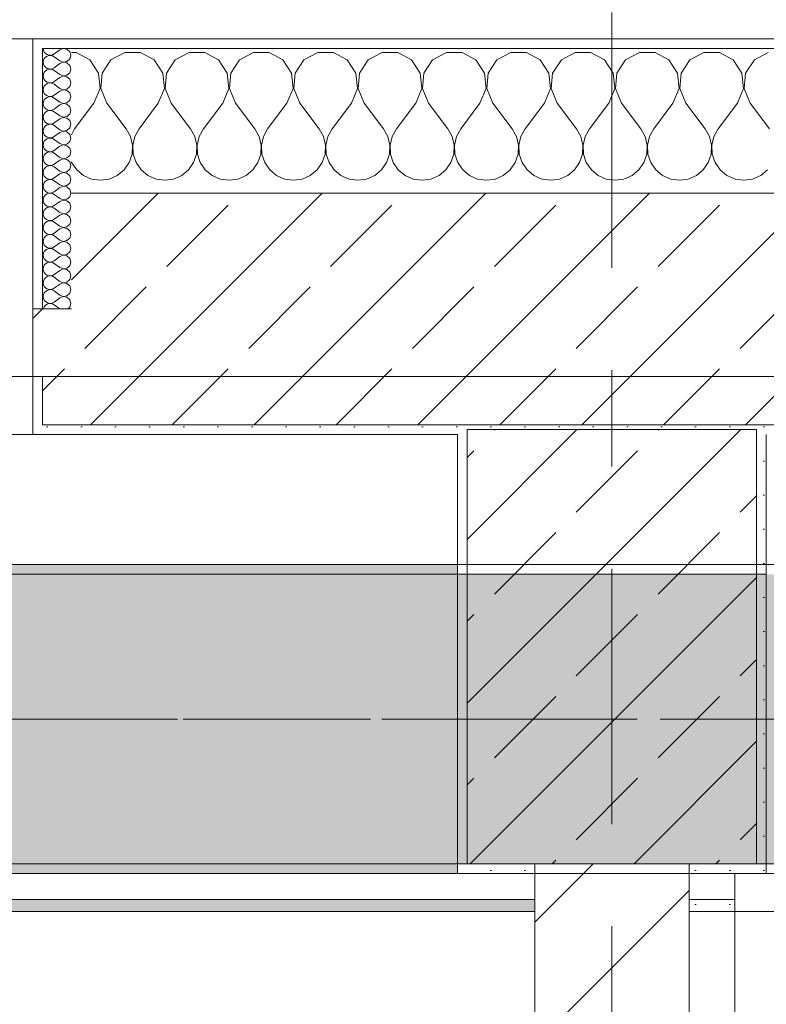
# Model space of a CAD drawing. Header units: metres. Extents: x -3.6 to 85.2, y -11 to 16.8.
# Tile 423 of 508: x 39.5 to 40.3, y 12.9 to 13.9. Entities that reach past the tile are written whole.
import ezdxf

# ---------------------------------------------------------------- set-up
doc = ezdxf.new("R2010")
doc.units = ezdxf.units.M
doc.header["$MEASUREMENT"] = 0
for name, pattern in [('Achse', [0.2, 0.1, -0.05, 0, -0.05]), ('Strichlinie doppelt', [0.546806, 0.264583, -0.105833, 0.070556, -0.105833]), ('Wipeout_Contour', [1, 0, -1])]:
    doc.linetypes.add(name, pattern=pattern)
for name, color, linetype in [('451 - Universal.Achsen Raster', 7, 'Continuous'), ('604 - Struktur.Wand Aussen', 7, 'Continuous'), ('605 - Struktur.Wand Innen', 7, 'Continuous'), ('607 - Struktur.Stütze', 7, 'Continuous'), ('608 - Struktur.Träger', 7, 'Continuous'), ('Neubau_606 - Struktur.Wand Innen Ausbau', 7, 'Continuous'), ('Neubau_653 - Abdeckung.TB Verkofferung', 7, 'Continuous')]:
    doc.layers.add(name, color=color, linetype=linetype)
pattern_1 = [(45, (0, 0), (-0.01767767, 0.01767767), [0, -0.025])]
pattern_2 = [(45, (0, 0), (-0.0848528, 0.0848528), []), (45, (-0.04243, 0.04243), (-0.0848528, 0.0848528), [0.09, -0.03])]
pattern_3 = [(0, (0, 0), (0, 0.08660254), [0, -0.05]), (0, (0.025, 0.0433), (0, 0.08660254), [0, -0.05])]

# ---------------------------------------------------------------- blocks, each defined once
blk = doc.blocks.new('*X75')
at = {"layer": '604 - Struktur.Wand Aussen', "color": 7, "linetype": 'Continuous', "lineweight": 5}
for p, q in [((39.5748, 13.8407), (39.57, 13.8407)), ((39.5891, 13.833), (39.5748, 13.8407)), ((39.6252, 13.8407), (39.6109, 13.833)), ((39.6415, 13.8407), (39.6252, 13.8407)), ((39.6558, 13.833), (39.6415, 13.8407)), ((39.6919, 13.8407), (39.6776, 13.833)), ((39.7081, 13.8407), (39.6919, 13.8407)), ((39.7224, 13.833), (39.7081, 13.8407)), ((39.7585, 13.8407), (39.7442, 13.833)), ((39.7748, 13.8407), (39.7585, 13.8407)), ((39.7891, 13.833), (39.7748, 13.8407)), ((39.8252, 13.8407), (39.8109, 13.833)), ((39.8415, 13.8407), (39.8252, 13.8407)), ((39.8558, 13.833), (39.8415, 13.8407)), ((39.8919, 13.8407), (39.8776, 13.833)), ((39.9081, 13.8407), (39.8919, 13.8407)), ((39.9224, 13.833), (39.9081, 13.8407)), ((39.9585, 13.8407), (39.9442, 13.833)), ((39.9748, 13.8407), (39.9585, 13.8407)), ((39.9891, 13.833), (39.9748, 13.8407)), ((40.0252, 13.8407), (40.0109, 13.833)), ((40.0415, 13.8407), (40.0252, 13.8407)), ((40.0558, 13.833), (40.0415, 13.8407)), ((40.0919, 13.8407), (40.0776, 13.833)), ((40.1081, 13.8407), (40.0919, 13.8407)), ((40.1224, 13.833), (40.1081, 13.8407)), ((40.1585, 13.8407), (40.1442, 13.833)), ((40.1748, 13.8407), (40.1585, 13.8407)), ((40.1891, 13.833), (40.1748, 13.8407)), ((40.2252, 13.8407), (40.2109, 13.833)), ((40.2415, 13.8407), (40.2252, 13.8407)), ((40.2558, 13.833), (40.2415, 13.8407)), ((40.2919, 13.8407), (40.2776, 13.833)), ((39.5981, 13.8195), (39.5891, 13.833)), ((39.6109, 13.833), (39.6019, 13.8195)), ((39.6648, 13.8195), (39.6558, 13.833)), ((39.6776, 13.833), (39.6686, 13.8195)), ((39.7314, 13.8195), (39.7224, 13.833)), ((39.7442, 13.833), (39.7352, 13.8195)), ((39.7981, 13.8195), (39.7891, 13.833)), ((39.8109, 13.833), (39.8019, 13.8195)), ((39.8648, 13.8195), (39.8558, 13.833)), ((39.8776, 13.833), (39.8686, 13.8195)), ((39.9314, 13.8195), (39.9224, 13.833)), ((39.9442, 13.833), (39.9352, 13.8195)), ((39.9981, 13.8195), (39.9891, 13.833)), ((40.0109, 13.833), (40.0019, 13.8195)), ((40.0648, 13.8195), (40.0558, 13.833)), ((40.0776, 13.833), (40.0686, 13.8195)), ((40.1314, 13.8195), (40.1224, 13.833)), ((40.1442, 13.833), (40.1352, 13.8195)), ((40.1981, 13.8195), (40.1891, 13.833)), ((40.2109, 13.833), (40.2019, 13.8195)), ((40.2648, 13.8195), (40.2558, 13.833)), ((40.2776, 13.833), (40.2686, 13.8195)), ((39.5996, 13.8033), (39.5981, 13.8195)), ((39.6019, 13.8195), (39.6004, 13.8033)), ((39.6663, 13.8033), (39.6648, 13.8195)), ((39.6686, 13.8195), (39.667, 13.8033)), ((39.733, 13.8033), (39.7314, 13.8195)), ((39.7352, 13.8195), (39.7337, 13.8033)), ((39.7996, 13.8033), (39.7981, 13.8195)), ((39.8019, 13.8195), (39.8004, 13.8033)), ((39.8663, 13.8033), (39.8648, 13.8195)), ((39.8686, 13.8195), (39.867, 13.8033)), ((39.933, 13.8033), (39.9314, 13.8195)), ((39.9352, 13.8195), (39.9337, 13.8033)), ((39.9996, 13.8033), (39.9981, 13.8195)), ((40.0019, 13.8195), (40.0004, 13.8033)), ((40.0663, 13.8033), (40.0648, 13.8195)), ((40.0686, 13.8195), (40.067, 13.8033)), ((40.133, 13.8033), (40.1314, 13.8195)), ((40.1352, 13.8195), (40.1337, 13.8033)), ((40.1996, 13.8033), (40.1981, 13.8195)), ((40.2019, 13.8195), (40.2004, 13.8033)), ((40.2663, 13.8033), (40.2648, 13.8195)), ((40.2686, 13.8195), (40.267, 13.8033)), ((39.5933, 13.7883), (39.5996, 13.8033)), ((39.6004, 13.8033), (39.6067, 13.7883)), ((39.66, 13.7883), (39.6663, 13.8033)), ((39.667, 13.8033), (39.6733, 13.7883)), ((39.7267, 13.7883), (39.733, 13.8033)), ((39.7337, 13.8033), (39.74, 13.7883)), ((39.7933, 13.7883), (39.7996, 13.8033)), ((39.8004, 13.8033), (39.8067, 13.7883)), ((39.86, 13.7883), (39.8663, 13.8033)), ((39.867, 13.8033), (39.8733, 13.7883)), ((39.9267, 13.7883), (39.933, 13.8033)), ((39.9337, 13.8033), (39.94, 13.7883)), ((39.9933, 13.7883), (39.9996, 13.8033)), ((40.0004, 13.8033), (40.0067, 13.7883)), ((40.06, 13.7883), (40.0663, 13.8033)), ((40.067, 13.8033), (40.0733, 13.7883)), ((40.1267, 13.7883), (40.133, 13.8033)), ((40.1337, 13.8033), (40.14, 13.7883)), ((40.1933, 13.7883), (40.1996, 13.8033)), ((40.2004, 13.8033), (40.2067, 13.7883)), ((40.26, 13.7883), (40.2663, 13.8033)), ((40.267, 13.8033), (40.2733, 13.7883)), ((39.5933, 13.7883), (39.5733, 13.7617)), ((39.6067, 13.7883), (39.6267, 13.7617)), ((39.66, 13.7883), (39.64, 13.7617)), ((39.6733, 13.7883), (39.6933, 13.7617)), ((39.7267, 13.7883), (39.7067, 13.7617)), ((39.74, 13.7883), (39.76, 13.7617)), ((39.7933, 13.7883), (39.7733, 13.7617)), ((39.8067, 13.7883), (39.8267, 13.7617)), ((39.86, 13.7883), (39.84, 13.7617)), ((39.8733, 13.7883), (39.8933, 13.7617)), ((39.9267, 13.7883), (39.9067, 13.7617)), ((39.94, 13.7883), (39.96, 13.7617)), ((39.9933, 13.7883), (39.9733, 13.7617)), ((40.0067, 13.7883), (40.0267, 13.7617)), ((40.06, 13.7883), (40.04, 13.7617)), ((40.0733, 13.7883), (40.0933, 13.7617)), ((40.1267, 13.7883), (40.1067, 13.7617)), ((40.14, 13.7883), (40.16, 13.7617)), ((40.1933, 13.7883), (40.1733, 13.7617)), ((40.2067, 13.7883), (40.2267, 13.7617)), ((40.26, 13.7883), (40.24, 13.7617)), ((40.2733, 13.7883), (40.2933, 13.7617)), ((39.5733, 13.7617), (39.57, 13.7556)), ((39.6311, 13.7536), (39.6267, 13.7617)), ((39.64, 13.7617), (39.6355, 13.7536)), ((39.6978, 13.7536), (39.6933, 13.7617)), ((39.7067, 13.7617), (39.7022, 13.7536)), ((39.7645, 13.7536), (39.76, 13.7617)), ((39.7733, 13.7617), (39.7689, 13.7536)), ((39.8311, 13.7536), (39.8267, 13.7617)), ((39.84, 13.7617), (39.8355, 13.7536)), ((39.8978, 13.7536), (39.8933, 13.7617)), ((39.9067, 13.7617), (39.9022, 13.7536)), ((39.9645, 13.7536), (39.96, 13.7617)), ((39.9733, 13.7617), (39.9689, 13.7536)), ((40.0311, 13.7536), (40.0267, 13.7617)), ((40.04, 13.7617), (40.0355, 13.7536)), ((40.0978, 13.7536), (40.0933, 13.7617)), ((40.1067, 13.7617), (40.1022, 13.7536)), ((40.1645, 13.7536), (40.16, 13.7617)), ((40.1733, 13.7617), (40.1689, 13.7536)), ((40.2311, 13.7536), (40.2267, 13.7617)), ((40.24, 13.7617), (40.2355, 13.7536)), ((39.6332, 13.7447), (39.6311, 13.7536)), ((39.6328, 13.7355), (39.6332, 13.7447)), ((39.6355, 13.7536), (39.6335, 13.7447)), ((39.6335, 13.7447), (39.6339, 13.7355)), ((39.6999, 13.7447), (39.6978, 13.7536)), ((39.6994, 13.7355), (39.6999, 13.7447)), ((39.7022, 13.7536), (39.7001, 13.7447)), ((39.7001, 13.7447), (39.7006, 13.7355)), ((39.7665, 13.7447), (39.7645, 13.7536)), ((39.7661, 13.7355), (39.7665, 13.7447)), ((39.7689, 13.7536), (39.7668, 13.7447)), ((39.7668, 13.7447), (39.7672, 13.7355)), ((39.8332, 13.7447), (39.8311, 13.7536)), ((39.8328, 13.7355), (39.8332, 13.7447)), ((39.8355, 13.7536), (39.8335, 13.7447)), ((39.8335, 13.7447), (39.8339, 13.7355)), ((39.8999, 13.7447), (39.8978, 13.7536)), ((39.8994, 13.7355), (39.8999, 13.7447)), ((39.9022, 13.7536), (39.9001, 13.7447)), ((39.9001, 13.7447), (39.9006, 13.7355)), ((39.9665, 13.7447), (39.9645, 13.7536)), ((39.9661, 13.7355), (39.9665, 13.7447)), ((39.9689, 13.7536), (39.9668, 13.7447)), ((39.9668, 13.7447), (39.9672, 13.7355)), ((40.0332, 13.7447), (40.0311, 13.7536)), ((40.0328, 13.7355), (40.0332, 13.7447)), ((40.0355, 13.7536), (40.0335, 13.7447)), ((40.0335, 13.7447), (40.0339, 13.7355)), ((40.0999, 13.7447), (40.0978, 13.7536)), ((40.0994, 13.7355), (40.0999, 13.7447)), ((40.1022, 13.7536), (40.1001, 13.7447)), ((40.1001, 13.7447), (40.1006, 13.7355)), ((40.1665, 13.7447), (40.1645, 13.7536)), ((40.1661, 13.7355), (40.1665, 13.7447)), ((40.1689, 13.7536), (40.1668, 13.7447)), ((40.1668, 13.7447), (40.1672, 13.7355)), ((40.2332, 13.7447), (40.2311, 13.7536)), ((40.2328, 13.7355), (40.2332, 13.7447)), ((40.2355, 13.7536), (40.2335, 13.7447)), ((40.2335, 13.7447), (40.2339, 13.7355)), ((39.6298, 13.7268), (39.6328, 13.7355)), ((39.6339, 13.7355), (39.6369, 13.7268)), ((39.6965, 13.7268), (39.6994, 13.7355)), ((39.7006, 13.7355), (39.7035, 13.7268)), ((39.7631, 13.7268), (39.7661, 13.7355)), ((39.7672, 13.7355), (39.7702, 13.7268)), ((39.8298, 13.7268), (39.8328, 13.7355)), ((39.8339, 13.7355), (39.8369, 13.7268)), ((39.8965, 13.7268), (39.8994, 13.7355)), ((39.9006, 13.7355), (39.9035, 13.7268)), ((39.9631, 13.7268), (39.9661, 13.7355)), ((39.9672, 13.7355), (39.9702, 13.7268)), ((40.0298, 13.7268), (40.0328, 13.7355)), ((40.0339, 13.7355), (40.0369, 13.7268)), ((40.0965, 13.7268), (40.0994, 13.7355)), ((40.1006, 13.7355), (40.1035, 13.7268)), ((40.1631, 13.7268), (40.1661, 13.7355)), ((40.1672, 13.7355), (40.1702, 13.7268)), ((40.2298, 13.7268), (40.2328, 13.7355)), ((40.2339, 13.7355), (40.2369, 13.7268)), ((39.57, 13.7273), (39.5702, 13.7268)), ((39.5702, 13.7268), (39.5754, 13.7192)), ((39.6246, 13.7192), (39.6298, 13.7268)), ((39.6369, 13.7268), (39.6421, 13.7192)), ((39.6913, 13.7192), (39.6965, 13.7268)), ((39.7035, 13.7268), (39.7087, 13.7192)), ((39.7579, 13.7192), (39.7631, 13.7268)), ((39.7702, 13.7268), (39.7754, 13.7192)), ((39.8246, 13.7192), (39.8298, 13.7268)), ((39.8369, 13.7268), (39.8421, 13.7192)), ((39.8913, 13.7192), (39.8965, 13.7268)), ((39.9035, 13.7268), (39.9087, 13.7192)), ((39.9579, 13.7192), (39.9631, 13.7268)), ((39.9702, 13.7268), (39.9754, 13.7192)), ((40.0246, 13.7192), (40.0298, 13.7268)), ((40.0369, 13.7268), (40.0421, 13.7192)), ((40.0913, 13.7192), (40.0965, 13.7268)), ((40.1035, 13.7268), (40.1087, 13.7192)), ((40.1579, 13.7192), (40.1631, 13.7268)), ((40.1702, 13.7268), (40.1754, 13.7192)), ((40.2246, 13.7192), (40.2298, 13.7268)), ((40.2369, 13.7268), (40.2421, 13.7192)), ((39.5754, 13.7192), (39.5825, 13.7133)), ((39.6175, 13.7133), (39.6246, 13.7192)), ((39.6421, 13.7192), (39.6491, 13.7133)), ((39.6842, 13.7133), (39.6913, 13.7192)), ((39.7087, 13.7192), (39.7158, 13.7133)), ((39.7509, 13.7133), (39.7579, 13.7192)), ((39.7754, 13.7192), (39.7825, 13.7133)), ((39.8175, 13.7133), (39.8246, 13.7192)), ((39.8421, 13.7192), (39.8491, 13.7133)), ((39.8842, 13.7133), (39.8913, 13.7192)), ((39.9087, 13.7192), (39.9158, 13.7133)), ((39.9509, 13.7133), (39.9579, 13.7192)), ((39.9754, 13.7192), (39.9825, 13.7133)), ((40.0175, 13.7133), (40.0246, 13.7192)), ((40.0421, 13.7192), (40.0491, 13.7133)), ((40.0842, 13.7133), (40.0913, 13.7192)), ((40.1087, 13.7192), (40.1158, 13.7133)), ((40.1509, 13.7133), (40.1579, 13.7192)), ((40.1754, 13.7192), (40.1825, 13.7133)), ((40.2175, 13.7133), (40.2246, 13.7192)), ((40.2421, 13.7192), (40.2491, 13.7133)), ((40.2842, 13.7133), (40.2913, 13.7192)), ((39.5825, 13.7133), (39.5909, 13.7096)), ((39.5909, 13.7096), (39.6, 13.7083)), ((39.6, 13.7083), (39.6091, 13.7096)), ((39.6091, 13.7096), (39.6175, 13.7133)), ((39.6491, 13.7133), (39.6576, 13.7096)), ((39.6576, 13.7096), (39.6667, 13.7083)), ((39.6667, 13.7083), (39.6758, 13.7096)), ((39.6758, 13.7096), (39.6842, 13.7133)), ((39.7158, 13.7133), (39.7242, 13.7096)), ((39.7242, 13.7096), (39.7333, 13.7083)), ((39.7333, 13.7083), (39.7424, 13.7096)), ((39.7424, 13.7096), (39.7509, 13.7133)), ((39.7825, 13.7133), (39.7909, 13.7096)), ((39.7909, 13.7096), (39.8, 13.7083)), ((39.8, 13.7083), (39.8091, 13.7096)), ((39.8091, 13.7096), (39.8175, 13.7133)), ((39.8491, 13.7133), (39.8576, 13.7096)), ((39.8576, 13.7096), (39.8667, 13.7083)), ((39.8667, 13.7083), (39.8758, 13.7096)), ((39.8758, 13.7096), (39.8842, 13.7133)), ((39.9158, 13.7133), (39.9242, 13.7096)), ((39.9242, 13.7096), (39.9333, 13.7083)), ((39.9333, 13.7083), (39.9424, 13.7096)), ((39.9424, 13.7096), (39.9509, 13.7133)), ((39.9825, 13.7133), (39.9909, 13.7096)), ((39.9909, 13.7096), (40, 13.7083)), ((40, 13.7083), (40.0091, 13.7096)), ((40.0091, 13.7096), (40.0175, 13.7133)), ((40.0491, 13.7133), (40.0576, 13.7096)), ((40.0576, 13.7096), (40.0667, 13.7083)), ((40.0667, 13.7083), (40.0758, 13.7096)), ((40.0758, 13.7096), (40.0842, 13.7133)), ((40.1158, 13.7133), (40.1242, 13.7096)), ((40.1242, 13.7096), (40.1333, 13.7083)), ((40.1333, 13.7083), (40.1424, 13.7096)), ((40.1424, 13.7096), (40.1509, 13.7133)), ((40.1825, 13.7133), (40.1909, 13.7096)), ((40.1909, 13.7096), (40.2, 13.7083)), ((40.2, 13.7083), (40.2091, 13.7096)), ((40.2091, 13.7096), (40.2175, 13.7133)), ((40.2491, 13.7133), (40.2576, 13.7096)), ((40.2576, 13.7096), (40.2667, 13.7083)), ((40.2667, 13.7083), (40.2758, 13.7096)), ((40.2758, 13.7096), (40.2842, 13.7133))]:
    blk.add_line(p, q, dxfattribs=at)
blk = doc.blocks.new('*X100')
at = {"layer": '604 - Struktur.Wand Aussen', "color": 7, "linetype": 'Continuous', "lineweight": 5}
for p, q in [((39.5407, 13.845), (39.541, 13.843)), ((39.541, 13.843), (39.5418, 13.8412)), ((39.5418, 13.8412), (39.543, 13.8397)), ((39.543, 13.8397), (39.5447, 13.8386)), ((39.5447, 13.8371), (39.543, 13.836)), ((39.5447, 13.8386), (39.5465, 13.838)), ((39.5465, 13.8377), (39.5447, 13.8371)), ((39.5465, 13.838), (39.5485, 13.8379)), ((39.5485, 13.8378), (39.5465, 13.8377)), ((39.5485, 13.8379), (39.5504, 13.8383)), ((39.5504, 13.8374), (39.5485, 13.8378)), ((39.5504, 13.8383), (39.5521, 13.8393)), ((39.5521, 13.8364), (39.5504, 13.8374)), ((39.5579, 13.8436), (39.5521, 13.8393)), ((39.5615, 13.845), (39.5579, 13.8436)), ((39.5653, 13.8442), (39.5615, 13.845)), ((39.5682, 13.8416), (39.5653, 13.8442)), ((39.5693, 13.8379), (39.5682, 13.8416)), ((39.5682, 13.8341), (39.5693, 13.8379)), ((39.541, 13.8327), (39.5407, 13.8307)), ((39.5407, 13.8307), (39.541, 13.8288)), ((39.5418, 13.8345), (39.541, 13.8327)), ((39.541, 13.8288), (39.5418, 13.827)), ((39.543, 13.836), (39.5418, 13.8345)), ((39.5418, 13.827), (39.543, 13.8254)), ((39.5579, 13.8321), (39.5521, 13.8364)), ((39.5579, 13.8293), (39.5521, 13.825)), ((39.5579, 13.8321), (39.5615, 13.8307)), ((39.5615, 13.8307), (39.5579, 13.8293)), ((39.5615, 13.8307), (39.5653, 13.8315)), ((39.5653, 13.83), (39.5615, 13.8307)), ((39.5653, 13.8315), (39.5682, 13.8341)), ((39.5682, 13.8273), (39.5653, 13.83)), ((39.5693, 13.8236), (39.5682, 13.8273)), ((39.541, 13.8184), (39.5407, 13.8164)), ((39.5407, 13.8164), (39.541, 13.8145)), ((39.5418, 13.8202), (39.541, 13.8184)), ((39.543, 13.8217), (39.5418, 13.8202)), ((39.543, 13.8254), (39.5447, 13.8243)), ((39.5447, 13.8228), (39.543, 13.8217)), ((39.5447, 13.8243), (39.5465, 13.8237)), ((39.5465, 13.8234), (39.5447, 13.8228)), ((39.5465, 13.8237), (39.5485, 13.8236)), ((39.5485, 13.8235), (39.5465, 13.8234)), ((39.5485, 13.8236), (39.5504, 13.824)), ((39.5504, 13.8231), (39.5485, 13.8235)), ((39.5504, 13.824), (39.5521, 13.825)), ((39.5521, 13.8221), (39.5504, 13.8231)), ((39.5579, 13.8179), (39.5521, 13.8221)), ((39.5579, 13.8179), (39.5615, 13.8165)), ((39.5615, 13.8164), (39.5579, 13.815)), ((39.5615, 13.8165), (39.5653, 13.8172)), ((39.5653, 13.8157), (39.5615, 13.8164)), ((39.5653, 13.8172), (39.5682, 13.8198)), ((39.5682, 13.8198), (39.5693, 13.8236)), ((39.541, 13.8145), (39.5418, 13.8127)), ((39.5418, 13.8059), (39.541, 13.8041)), ((39.5418, 13.8127), (39.543, 13.8112)), ((39.543, 13.8074), (39.5418, 13.8059)), ((39.543, 13.8112), (39.5447, 13.81)), ((39.5447, 13.8085), (39.543, 13.8074)), ((39.5447, 13.81), (39.5465, 13.8094)), ((39.5465, 13.8092), (39.5447, 13.8085)), ((39.5465, 13.8094), (39.5485, 13.8093)), ((39.5485, 13.8093), (39.5465, 13.8092)), ((39.5485, 13.8093), (39.5504, 13.8098)), ((39.5504, 13.8088), (39.5485, 13.8093)), ((39.5504, 13.8098), (39.5521, 13.8107)), ((39.5521, 13.8079), (39.5504, 13.8088)), ((39.5579, 13.815), (39.5521, 13.8107)), ((39.5579, 13.8036), (39.5521, 13.8079)), ((39.5682, 13.813), (39.5653, 13.8157)), ((39.5693, 13.8093), (39.5682, 13.813)), ((39.5682, 13.8055), (39.5693, 13.8093)), ((39.541, 13.8041), (39.5407, 13.8021)), ((39.5407, 13.8021), (39.541, 13.8002)), ((39.541, 13.8002), (39.5418, 13.7984)), ((39.5418, 13.7984), (39.543, 13.7969)), ((39.543, 13.7969), (39.5447, 13.7958)), ((39.5447, 13.7958), (39.5465, 13.7951)), ((39.5504, 13.7955), (39.5521, 13.7964)), ((39.5579, 13.8007), (39.5521, 13.7964)), ((39.5579, 13.8036), (39.5615, 13.8022)), ((39.5615, 13.8021), (39.5579, 13.8007)), ((39.5615, 13.8022), (39.5653, 13.8029)), ((39.5653, 13.8014), (39.5615, 13.8021)), ((39.5653, 13.8029), (39.5682, 13.8055)), ((39.5682, 13.7988), (39.5653, 13.8014)), ((39.5693, 13.795), (39.5682, 13.7988)), ((39.541, 13.7898), (39.5407, 13.7879)), ((39.5407, 13.7879), (39.541, 13.7859)), ((39.5418, 13.7916), (39.541, 13.7898)), ((39.541, 13.7859), (39.5418, 13.7841)), ((39.543, 13.7931), (39.5418, 13.7916)), ((39.5447, 13.7942), (39.543, 13.7931)), ((39.5465, 13.7949), (39.5447, 13.7942)), ((39.5465, 13.7951), (39.5485, 13.795)), ((39.5485, 13.795), (39.5465, 13.7949)), ((39.5485, 13.795), (39.5504, 13.7955)), ((39.5504, 13.7945), (39.5485, 13.795)), ((39.5521, 13.7936), (39.5504, 13.7945)), ((39.5579, 13.7893), (39.5521, 13.7936)), ((39.5579, 13.7864), (39.5521, 13.7821)), ((39.5579, 13.7893), (39.5615, 13.7879)), ((39.5615, 13.7878), (39.5579, 13.7864)), ((39.5615, 13.7879), (39.5653, 13.7886)), ((39.5653, 13.7871), (39.5615, 13.7878)), ((39.5653, 13.7886), (39.5682, 13.7912)), ((39.5682, 13.7845), (39.5653, 13.7871)), ((39.5682, 13.7912), (39.5693, 13.795)), ((39.541, 13.7755), (39.5407, 13.7736)), ((39.5418, 13.7773), (39.541, 13.7755)), ((39.5418, 13.7841), (39.543, 13.7826)), ((39.543, 13.7788), (39.5418, 13.7773)), ((39.543, 13.7826), (39.5447, 13.7815)), ((39.5447, 13.78), (39.543, 13.7788)), ((39.5447, 13.7815), (39.5465, 13.7808)), ((39.5465, 13.7806), (39.5447, 13.78)), ((39.5465, 13.7808), (39.5485, 13.7807)), ((39.5485, 13.7807), (39.5465, 13.7806)), ((39.5485, 13.7807), (39.5504, 13.7812)), ((39.5504, 13.7802), (39.5485, 13.7807)), ((39.5504, 13.7812), (39.5521, 13.7821)), ((39.5521, 13.7793), (39.5504, 13.7802)), ((39.5579, 13.775), (39.5521, 13.7793)), ((39.5653, 13.7743), (39.5682, 13.777)), ((39.5693, 13.7807), (39.5682, 13.7845)), ((39.5682, 13.777), (39.5693, 13.7807)), ((39.5407, 13.7736), (39.541, 13.7716)), ((39.541, 13.7716), (39.5418, 13.7698)), ((39.5418, 13.7698), (39.543, 13.7683)), ((39.543, 13.7683), (39.5447, 13.7672)), ((39.5447, 13.7657), (39.543, 13.7646)), ((39.5447, 13.7672), (39.5465, 13.7666)), ((39.5465, 13.7663), (39.5447, 13.7657)), ((39.5465, 13.7666), (39.5485, 13.7665)), ((39.5485, 13.7664), (39.5465, 13.7663)), ((39.5485, 13.7665), (39.5504, 13.7669)), ((39.5504, 13.766), (39.5485, 13.7664)), ((39.5504, 13.7669), (39.5521, 13.7679)), ((39.5521, 13.765), (39.5504, 13.766)), ((39.5579, 13.7721), (39.5521, 13.7679)), ((39.5579, 13.775), (39.5615, 13.7736)), ((39.5615, 13.7735), (39.5579, 13.7721)), ((39.5615, 13.7736), (39.5653, 13.7743)), ((39.5653, 13.7728), (39.5615, 13.7735)), ((39.5682, 13.7702), (39.5653, 13.7728)), ((39.5693, 13.7664), (39.5682, 13.7702)), ((39.5682, 13.7627), (39.5693, 13.7664)), ((39.541, 13.7612), (39.5407, 13.7593)), ((39.5407, 13.7593), (39.541, 13.7573)), ((39.5418, 13.763), (39.541, 13.7612)), ((39.541, 13.7573), (39.5418, 13.7555)), ((39.543, 13.7646), (39.5418, 13.763)), ((39.5418, 13.7555), (39.543, 13.754)), ((39.5579, 13.7607), (39.5521, 13.765)), ((39.5579, 13.7579), (39.5521, 13.7536)), ((39.5579, 13.7607), (39.5615, 13.7593)), ((39.5615, 13.7593), (39.5579, 13.7579)), ((39.5615, 13.7593), (39.5653, 13.76)), ((39.5653, 13.7585), (39.5615, 13.7593)), ((39.5653, 13.76), (39.5682, 13.7627)), ((39.5682, 13.7559), (39.5653, 13.7585)), ((39.5693, 13.7521), (39.5682, 13.7559)), ((39.541, 13.747), (39.5407, 13.745)), ((39.5407, 13.745), (39.541, 13.743)), ((39.5418, 13.7488), (39.541, 13.747)), ((39.543, 13.7503), (39.5418, 13.7488)), ((39.543, 13.754), (39.5447, 13.7529)), ((39.5447, 13.7514), (39.543, 13.7503)), ((39.5447, 13.7529), (39.5465, 13.7523)), ((39.5465, 13.752), (39.5447, 13.7514)), ((39.5465, 13.7523), (39.5485, 13.7522)), ((39.5485, 13.7521), (39.5465, 13.752)), ((39.5485, 13.7522), (39.5504, 13.7526)), ((39.5504, 13.7517), (39.5485, 13.7521)), ((39.5504, 13.7526), (39.5521, 13.7536)), ((39.5521, 13.7507), (39.5504, 13.7517)), ((39.5579, 13.7464), (39.5521, 13.7507)), ((39.5579, 13.7464), (39.5615, 13.745)), ((39.5615, 13.745), (39.5579, 13.7436)), ((39.5615, 13.745), (39.5653, 13.7458)), ((39.5653, 13.7442), (39.5615, 13.745)), ((39.5653, 13.7458), (39.5682, 13.7484)), ((39.5682, 13.7484), (39.5693, 13.7521)), ((39.541, 13.743), (39.5418, 13.7412)), ((39.5418, 13.7345), (39.541, 13.7327)), ((39.5418, 13.7412), (39.543, 13.7397)), ((39.543, 13.736), (39.5418, 13.7345)), ((39.543, 13.7397), (39.5447, 13.7386)), ((39.5447, 13.7371), (39.543, 13.736)), ((39.5447, 13.7386), (39.5465, 13.738)), ((39.5465, 13.7377), (39.5447, 13.7371)), ((39.5465, 13.738), (39.5485, 13.7379)), ((39.5485, 13.7378), (39.5465, 13.7377)), ((39.5485, 13.7379), (39.5504, 13.7383)), ((39.5504, 13.7374), (39.5485, 13.7378)), ((39.5504, 13.7383), (39.5521, 13.7393)), ((39.5521, 13.7364), (39.5504, 13.7374)), ((39.5579, 13.7436), (39.5521, 13.7393)), ((39.5579, 13.7321), (39.5521, 13.7364)), ((39.5682, 13.7416), (39.5653, 13.7442)), ((39.5693, 13.7379), (39.5682, 13.7416)), ((39.5682, 13.7341), (39.5693, 13.7379)), ((39.541, 13.7327), (39.5407, 13.7307)), ((39.5407, 13.7307), (39.541, 13.7288)), ((39.541, 13.7288), (39.5418, 13.727)), ((39.5418, 13.727), (39.543, 13.7254)), ((39.543, 13.7254), (39.5447, 13.7243)), ((39.5447, 13.7243), (39.5465, 13.7237)), ((39.5504, 13.724), (39.5521, 13.725)), ((39.5579, 13.7293), (39.5521, 13.725)), ((39.5579, 13.7321), (39.5615, 13.7307)), ((39.5615, 13.7307), (39.5579, 13.7293)), ((39.5615, 13.7307), (39.5653, 13.7315)), ((39.5653, 13.73), (39.5615, 13.7307)), ((39.5653, 13.7315), (39.5682, 13.7341)), ((39.5682, 13.7273), (39.5653, 13.73)), ((39.5693, 13.7236), (39.5682, 13.7273)), ((39.541, 13.7184), (39.5407, 13.7164)), ((39.5407, 13.7164), (39.541, 13.7145)), ((39.5418, 13.7202), (39.541, 13.7184)), ((39.541, 13.7145), (39.5418, 13.7127)), ((39.543, 13.7217), (39.5418, 13.7202)), ((39.5447, 13.7228), (39.543, 13.7217)), ((39.5465, 13.7234), (39.5447, 13.7228)), ((39.5465, 13.7237), (39.5485, 13.7236)), ((39.5485, 13.7235), (39.5465, 13.7234)), ((39.5485, 13.7236), (39.5504, 13.724)), ((39.5504, 13.7231), (39.5485, 13.7235)), ((39.5521, 13.7221), (39.5504, 13.7231)), ((39.5579, 13.7179), (39.5521, 13.7221)), ((39.5579, 13.715), (39.5521, 13.7107)), ((39.5579, 13.7179), (39.5615, 13.7165)), ((39.5615, 13.7164), (39.5579, 13.715)), ((39.5615, 13.7165), (39.5653, 13.7172)), ((39.5653, 13.7157), (39.5615, 13.7164)), ((39.5653, 13.7172), (39.5682, 13.7198)), ((39.5682, 13.713), (39.5653, 13.7157)), ((39.5682, 13.7198), (39.5693, 13.7236)), ((39.541, 13.7041), (39.5407, 13.7021)), ((39.5418, 13.7059), (39.541, 13.7041)), ((39.5418, 13.7127), (39.543, 13.7112)), ((39.543, 13.7074), (39.5418, 13.7059)), ((39.543, 13.7112), (39.5447, 13.71)), ((39.5447, 13.7085), (39.543, 13.7074)), ((39.5447, 13.71), (39.5465, 13.7094)), ((39.5465, 13.7092), (39.5447, 13.7085)), ((39.5465, 13.7094), (39.5485, 13.7093)), ((39.5485, 13.7093), (39.5465, 13.7092)), ((39.5485, 13.7093), (39.5504, 13.7098)), ((39.5504, 13.7088), (39.5485, 13.7093)), ((39.5504, 13.7098), (39.5521, 13.7107)), ((39.5521, 13.7079), (39.5504, 13.7088)), ((39.5579, 13.7036), (39.5521, 13.7079)), ((39.5653, 13.7029), (39.5682, 13.7055)), ((39.5693, 13.7093), (39.5682, 13.713)), ((39.5682, 13.7055), (39.5693, 13.7093)), ((39.5407, 13.7021), (39.541, 13.7002)), ((39.541, 13.7002), (39.5418, 13.6984)), ((39.5418, 13.6984), (39.543, 13.6969)), ((39.543, 13.6969), (39.5447, 13.6958)), ((39.5447, 13.6942), (39.543, 13.6931)), ((39.5447, 13.6958), (39.5465, 13.6951)), ((39.5465, 13.6949), (39.5447, 13.6942)), ((39.5465, 13.6951), (39.5485, 13.695)), ((39.5485, 13.695), (39.5465, 13.6949)), ((39.5485, 13.695), (39.5504, 13.6955)), ((39.5504, 13.6945), (39.5485, 13.695)), ((39.5504, 13.6955), (39.5521, 13.6964)), ((39.5521, 13.6936), (39.5504, 13.6945)), ((39.5579, 13.7007), (39.5521, 13.6964)), ((39.5579, 13.7036), (39.5615, 13.7022)), ((39.5615, 13.7021), (39.5579, 13.7007)), ((39.5615, 13.7022), (39.5653, 13.7029)), ((39.5653, 13.7014), (39.5615, 13.7021)), ((39.5682, 13.6988), (39.5653, 13.7014)), ((39.5693, 13.695), (39.5682, 13.6988)), ((39.5682, 13.6912), (39.5693, 13.695)), ((39.541, 13.6898), (39.5407, 13.6879)), ((39.5407, 13.6879), (39.541, 13.6859)), ((39.5418, 13.6916), (39.541, 13.6898)), ((39.541, 13.6859), (39.5418, 13.6841)), ((39.543, 13.6931), (39.5418, 13.6916)), ((39.5418, 13.6841), (39.543, 13.6826)), ((39.5579, 13.6893), (39.5521, 13.6936)), ((39.5579, 13.6864), (39.5521, 13.6821)), ((39.5579, 13.6893), (39.5615, 13.6879)), ((39.5615, 13.6878), (39.5579, 13.6864)), ((39.5615, 13.6879), (39.5653, 13.6886)), ((39.5653, 13.6871), (39.5615, 13.6878)), ((39.5653, 13.6886), (39.5682, 13.6912)), ((39.5682, 13.6845), (39.5653, 13.6871)), ((39.5693, 13.6807), (39.5682, 13.6845)), ((39.541, 13.6755), (39.5407, 13.6736)), ((39.5407, 13.6736), (39.541, 13.6716)), ((39.5418, 13.6773), (39.541, 13.6755)), ((39.543, 13.6788), (39.5418, 13.6773)), ((39.543, 13.6826), (39.5447, 13.6815)), ((39.5447, 13.68), (39.543, 13.6788)), ((39.5447, 13.6815), (39.5465, 13.6808)), ((39.5465, 13.6806), (39.5447, 13.68)), ((39.5465, 13.6808), (39.5485, 13.6807)), ((39.5485, 13.6807), (39.5465, 13.6806)), ((39.5485, 13.6807), (39.5504, 13.6812)), ((39.5504, 13.6802), (39.5485, 13.6807)), ((39.5504, 13.6812), (39.5521, 13.6821)), ((39.5521, 13.6793), (39.5504, 13.6802)), ((39.5579, 13.675), (39.5521, 13.6793)), ((39.5579, 13.675), (39.5615, 13.6736)), ((39.5615, 13.6735), (39.5579, 13.6721)), ((39.5615, 13.6736), (39.5653, 13.6743)), ((39.5653, 13.6728), (39.5615, 13.6735)), ((39.5653, 13.6743), (39.5682, 13.677)), ((39.5682, 13.677), (39.5693, 13.6807)), ((39.541, 13.6716), (39.5418, 13.6698)), ((39.5418, 13.663), (39.541, 13.6612)), ((39.5418, 13.6698), (39.543, 13.6683)), ((39.543, 13.6646), (39.5418, 13.663)), ((39.543, 13.6683), (39.5447, 13.6672)), ((39.5447, 13.6657), (39.543, 13.6646)), ((39.5447, 13.6672), (39.5465, 13.6666)), ((39.5465, 13.6663), (39.5447, 13.6657)), ((39.5465, 13.6666), (39.5485, 13.6665)), ((39.5485, 13.6664), (39.5465, 13.6663)), ((39.5485, 13.6665), (39.5504, 13.6669)), ((39.5504, 13.666), (39.5485, 13.6664)), ((39.5504, 13.6669), (39.5521, 13.6679)), ((39.5521, 13.665), (39.5504, 13.666)), ((39.5579, 13.6721), (39.5521, 13.6679)), ((39.5579, 13.6607), (39.5521, 13.665)), ((39.5682, 13.6702), (39.5653, 13.6728)), ((39.5693, 13.6664), (39.5682, 13.6702)), ((39.5682, 13.6627), (39.5693, 13.6664)), ((39.541, 13.6612), (39.5407, 13.6593)), ((39.5407, 13.6593), (39.541, 13.6573)), ((39.541, 13.6573), (39.5418, 13.6555)), ((39.5418, 13.6555), (39.543, 13.654)), ((39.543, 13.654), (39.5447, 13.6529)), ((39.5447, 13.6529), (39.5465, 13.6523)), ((39.5504, 13.6526), (39.5521, 13.6536)), ((39.5579, 13.6579), (39.5521, 13.6536)), ((39.5579, 13.6607), (39.5615, 13.6593)), ((39.5615, 13.6593), (39.5579, 13.6579)), ((39.5615, 13.6593), (39.5653, 13.66)), ((39.5653, 13.6585), (39.5615, 13.6593)), ((39.5653, 13.66), (39.5682, 13.6627)), ((39.5682, 13.6559), (39.5653, 13.6585)), ((39.5693, 13.6521), (39.5682, 13.6559)), ((39.541, 13.647), (39.5407, 13.645)), ((39.5407, 13.645), (39.541, 13.643)), ((39.5418, 13.6488), (39.541, 13.647)), ((39.541, 13.643), (39.5418, 13.6412)), ((39.543, 13.6503), (39.5418, 13.6488)), ((39.5447, 13.6514), (39.543, 13.6503)), ((39.5465, 13.652), (39.5447, 13.6514)), ((39.5465, 13.6523), (39.5485, 13.6522)), ((39.5485, 13.6521), (39.5465, 13.652)), ((39.5485, 13.6522), (39.5504, 13.6526)), ((39.5504, 13.6517), (39.5485, 13.6521)), ((39.5521, 13.6507), (39.5504, 13.6517)), ((39.5579, 13.6464), (39.5521, 13.6507)), ((39.5579, 13.6436), (39.5521, 13.6393)), ((39.5579, 13.6464), (39.5615, 13.645)), ((39.5615, 13.645), (39.5579, 13.6436)), ((39.5615, 13.645), (39.5653, 13.6458)), ((39.5653, 13.6442), (39.5615, 13.645)), ((39.5653, 13.6458), (39.5682, 13.6484)), ((39.5682, 13.6416), (39.5653, 13.6442)), ((39.5682, 13.6484), (39.5693, 13.6521)), ((39.541, 13.6327), (39.5407, 13.6307)), ((39.5418, 13.6345), (39.541, 13.6327)), ((39.5418, 13.6412), (39.543, 13.6397)), ((39.543, 13.636), (39.5418, 13.6345)), ((39.543, 13.6397), (39.5447, 13.6386)), ((39.5447, 13.6371), (39.543, 13.636)), ((39.5447, 13.6386), (39.5465, 13.638)), ((39.5465, 13.6377), (39.5447, 13.6371)), ((39.5465, 13.638), (39.5485, 13.6379)), ((39.5485, 13.6378), (39.5465, 13.6377)), ((39.5485, 13.6379), (39.5504, 13.6383)), ((39.5504, 13.6374), (39.5485, 13.6378)), ((39.5504, 13.6383), (39.5521, 13.6393)), ((39.5521, 13.6364), (39.5504, 13.6374)), ((39.5579, 13.6321), (39.5521, 13.6364)), ((39.5653, 13.6315), (39.5682, 13.6341)), ((39.5693, 13.6379), (39.5682, 13.6416)), ((39.5682, 13.6341), (39.5693, 13.6379)), ((39.5407, 13.6307), (39.541, 13.6288)), ((39.541, 13.6288), (39.5418, 13.627)), ((39.5418, 13.627), (39.543, 13.6254)), ((39.543, 13.6254), (39.5447, 13.6243)), ((39.5447, 13.6228), (39.543, 13.6217)), ((39.5447, 13.6243), (39.5465, 13.6237)), ((39.5465, 13.6234), (39.5447, 13.6228)), ((39.5465, 13.6237), (39.5485, 13.6236)), ((39.5485, 13.6235), (39.5465, 13.6234)), ((39.5485, 13.6236), (39.5504, 13.624)), ((39.5504, 13.6231), (39.5485, 13.6235)), ((39.5504, 13.624), (39.5521, 13.625)), ((39.5521, 13.6221), (39.5504, 13.6231)), ((39.5579, 13.6293), (39.5521, 13.625)), ((39.5579, 13.6321), (39.5615, 13.6307)), ((39.5615, 13.6307), (39.5579, 13.6293)), ((39.5615, 13.6307), (39.5653, 13.6315)), ((39.5653, 13.63), (39.5615, 13.6307)), ((39.5682, 13.6273), (39.5653, 13.63)), ((39.5693, 13.6236), (39.5682, 13.6273)), ((39.5682, 13.6198), (39.5693, 13.6236)), ((39.541, 13.6184), (39.5407, 13.6164)), ((39.5407, 13.6164), (39.541, 13.6145)), ((39.5418, 13.6202), (39.541, 13.6184)), ((39.541, 13.6145), (39.5418, 13.6127)), ((39.543, 13.6217), (39.5418, 13.6202)), ((39.5418, 13.6127), (39.543, 13.6112)), ((39.5579, 13.6179), (39.5521, 13.6221)), ((39.5579, 13.615), (39.5521, 13.6107)), ((39.5579, 13.6179), (39.5615, 13.6165)), ((39.5615, 13.6164), (39.5579, 13.615)), ((39.5615, 13.6165), (39.5653, 13.6172)), ((39.5653, 13.6157), (39.5615, 13.6164)), ((39.5653, 13.6172), (39.5682, 13.6198)), ((39.5682, 13.613), (39.5653, 13.6157)), ((39.5693, 13.6093), (39.5682, 13.613)), ((39.541, 13.6041), (39.5407, 13.6021)), ((39.5407, 13.6021), (39.541, 13.6002)), ((39.5418, 13.6059), (39.541, 13.6041)), ((39.543, 13.6074), (39.5418, 13.6059)), ((39.543, 13.6112), (39.5447, 13.61)), ((39.5447, 13.6085), (39.543, 13.6074)), ((39.5447, 13.61), (39.5465, 13.6094)), ((39.5465, 13.6092), (39.5447, 13.6085)), ((39.5465, 13.6094), (39.5485, 13.6093)), ((39.5485, 13.6093), (39.5465, 13.6092)), ((39.5485, 13.6093), (39.5504, 13.6098)), ((39.5504, 13.6088), (39.5485, 13.6093)), ((39.5504, 13.6098), (39.5521, 13.6107)), ((39.5521, 13.6079), (39.5504, 13.6088)), ((39.5579, 13.6036), (39.5521, 13.6079)), ((39.5579, 13.6036), (39.5615, 13.6022)), ((39.5615, 13.6021), (39.5579, 13.6007)), ((39.5615, 13.6022), (39.5653, 13.6029)), ((39.5653, 13.6014), (39.5615, 13.6021)), ((39.5653, 13.6029), (39.5682, 13.6055)), ((39.5682, 13.6055), (39.5693, 13.6093)), ((39.541, 13.6002), (39.5418, 13.5984)), ((39.5418, 13.5916), (39.541, 13.5898)), ((39.5418, 13.5984), (39.543, 13.5969)), ((39.543, 13.5931), (39.5418, 13.5916)), ((39.543, 13.5969), (39.5447, 13.5958)), ((39.5447, 13.5942), (39.543, 13.5931)), ((39.5447, 13.5958), (39.5465, 13.5951)), ((39.5465, 13.5949), (39.5447, 13.5942)), ((39.5465, 13.5951), (39.5485, 13.595)), ((39.5485, 13.595), (39.5465, 13.5949)), ((39.5485, 13.595), (39.5504, 13.5955)), ((39.5504, 13.5945), (39.5485, 13.595)), ((39.5504, 13.5955), (39.5521, 13.5964)), ((39.5521, 13.5936), (39.5504, 13.5945)), ((39.5579, 13.6007), (39.5521, 13.5964)), ((39.5579, 13.5893), (39.5521, 13.5936)), ((39.5682, 13.5988), (39.5653, 13.6014)), ((39.5693, 13.595), (39.5682, 13.5988)), ((39.5682, 13.5912), (39.5693, 13.595)), ((39.541, 13.5898), (39.5407, 13.5879)), ((39.5407, 13.5879), (39.541, 13.5859)), ((39.541, 13.5859), (39.5418, 13.5841)), ((39.5418, 13.5841), (39.543, 13.5826)), ((39.543, 13.5826), (39.5447, 13.5815)), ((39.5447, 13.5815), (39.5465, 13.5808)), ((39.5504, 13.5812), (39.5521, 13.5821)), ((39.5579, 13.5864), (39.5521, 13.5821)), ((39.5579, 13.5893), (39.5615, 13.5879)), ((39.5615, 13.5878), (39.5579, 13.5864)), ((39.5615, 13.5879), (39.5653, 13.5886)), ((39.5653, 13.5871), (39.5615, 13.5878)), ((39.5653, 13.5886), (39.5682, 13.5912)), ((39.5682, 13.5845), (39.5653, 13.5871)), ((39.5693, 13.5807), (39.5682, 13.5845)), ((39.541, 13.5755), (39.5409, 13.575)), ((39.5418, 13.5773), (39.541, 13.5755)), ((39.543, 13.5788), (39.5418, 13.5773)), ((39.5447, 13.58), (39.543, 13.5788)), ((39.5465, 13.5806), (39.5447, 13.58)), ((39.5465, 13.5808), (39.5485, 13.5807)), ((39.5485, 13.5807), (39.5465, 13.5806)), ((39.5485, 13.5807), (39.5504, 13.5812)), ((39.5504, 13.5802), (39.5485, 13.5807)), ((39.5521, 13.5793), (39.5504, 13.5802)), ((39.5579, 13.575), (39.5521, 13.5793)), ((39.5661, 13.575), (39.5682, 13.577)), ((39.5682, 13.577), (39.5693, 13.5807))]:
    blk.add_line(p, q, dxfattribs=at)

msp = doc.modelspace()

# ---------------------------------------------------------------- hatches: boundary and pattern name
at = {"layer": '604 - Struktur.Wand Aussen', "linetype": 'Continuous', "lineweight": 0, "true_color": 0x000000}
h = msp.add_hatch(dxfattribs=at)
h.set_pattern_fill('Verputz_0001', color=18, style=0, pattern_type=2)
h.set_pattern_definition(pattern_3)
h.paths.add_polyline_path([(39.54, 13.855), (39.53, 13.855), (39.53, 13.575), (39.54, 13.575)])
h = msp.add_hatch(dxfattribs=at)
h.set_pattern_fill('Verputz_0001', color=18, style=0, pattern_type=2)
h.set_pattern_definition(pattern_3)
h.paths.add_polyline_path([(39.54, 13.855), (39.54, 13.845), (40.71, 13.845), (40.71, 13.855)])
h = msp.add_hatch(dxfattribs=at)
h.set_pattern_fill('Beton__Stahlbeton_0001', color=18, style=0, pattern_type=2)
h.set_pattern_definition(pattern_2)
h.paths.add_polyline_path([(39.53, 13.505), (39.54, 13.505), (39.54, 13.455), (40.71, 13.455), (40.71, 13.505), (40.72, 13.505), (40.72, 13.575), (40.71, 13.575), (40.68, 13.575), (40.68, 13.695), (39.57, 13.695), (39.57, 13.575), (39.54, 13.575), (39.53, 13.575)])
h = msp.add_hatch(dxfattribs=at)
h.set_pattern_fill('Gips_0001', color=18, style=0, pattern_type=2)
h.set_pattern_definition(pattern_1)
h.paths.add_polyline_path([(39.54, 13.445), (39.54, 13.505), (39.53, 13.505), (39.53, 13.445)])
h = msp.add_hatch(dxfattribs=at)
h.set_pattern_fill('Gips_0001', color=18, style=0, pattern_type=2)
h.set_pattern_definition(pattern_1)
h.paths.add_polyline_path([(39.54, 13.445), (39.97, 13.445), (39.97, 13.455), (39.54, 13.455)])
at = {"layer": '607 - Struktur.Stütze', "linetype": 'Continuous', "lineweight": 0, "true_color": 0x000000}
h = msp.add_hatch(dxfattribs=at)
h.set_pattern_fill('Gips_0001', color=18, style=0, pattern_type=2)
h.set_pattern_definition(pattern_1)
h.paths.add_polyline_path([(39.97, 13.445), (39.98, 13.445), (39.98, 13.45), (40.28, 13.45), (40.28, 13.445), (40.29, 13.445), (40.29, 13.455), (39.97, 13.455)])
h = msp.add_hatch(dxfattribs=at)
h.set_pattern_fill('Beton__Stahlbeton_0001', color=18, style=0, pattern_type=2)
h.set_pattern_definition(pattern_2)
h.paths.add_polyline_path([(39.98, 13), (40.28, 13), (40.28, 13.45), (39.98, 13.45)])
h = msp.add_hatch(dxfattribs=at)
h.set_pattern_fill('Gips_0001', color=18, style=0, pattern_type=2)
h.set_pattern_definition(pattern_1)
h.paths.add_polyline_path([(39.97, 13.445), (39.97, 12.99), (40.05, 12.99), (40.05, 13), (39.98, 13), (39.98, 13.445)])
h = msp.add_hatch(dxfattribs=at)
h.set_pattern_fill('Gips_0001', color=18, style=0, pattern_type=2)
h.set_pattern_definition(pattern_1)
h.paths.add_polyline_path([(40.28, 13), (40.21, 13), (40.21, 12.99), (40.29, 12.99), (40.29, 13.445), (40.28, 13.445)])
at = {"layer": '608 - Struktur.Träger', "linetype": 'Continuous', "lineweight": 0, "true_color": 0x000000}
h = msp.add_hatch(dxfattribs=at)
h.set_pattern_fill('Gips_0001', color=18, style=0, pattern_type=2)
h.set_pattern_definition(pattern_1)
h.paths.add_polyline_path([(36.69, 13.3), (39.97, 13.3), (39.97, 13.31), (36.69, 13.31)])
h = msp.add_hatch(dxfattribs=at)
h.set_pattern_fill('Gips_0001', color=18, style=0, pattern_type=2)
h.set_pattern_definition(pattern_1)
h.paths.add_polyline_path([(36.69, 12.99), (39.97, 12.99), (39.97, 13), (36.69, 13)])
at = {"layer": 'Neubau_653 - Abdeckung.TB Verkofferung', "linetype": 'Continuous', "lineweight": 0, "true_color": 0x000000}
h = msp.add_hatch(dxfattribs=at)
h.set_pattern_fill('Gips_0001', color=18, style=0, pattern_type=2)
h.set_pattern_definition(pattern_1)
h.paths.add_polyline_path([(36.7, 12.9505), (40.05, 12.9505), (40.05, 12.963), (36.7, 12.963)])
h = msp.add_hatch(dxfattribs=at)
h.set_pattern_fill('Gips_0001', color=18, style=0, pattern_type=2)
h.set_pattern_definition(pattern_1)
h.paths.add_polyline_path([(40.21, 12.9505), (40.2575, 12.9505), (40.2575, 12.963), (40.21, 12.963)])

# ---------------------------------------------------------------- linework, layer by layer
at = {"layer": '451 - Universal.Achsen Raster', "color": 160, "linetype": 'Strichlinie doppelt', "lineweight": 9, "true_color": 0x3232ff}
msp.add_line((64.935, 13.15), (-3.175, 13.15), dxfattribs=at)
at = {"layer": '604 - Struktur.Wand Aussen', "color": 7, "linetype": 'Continuous', "lineweight": 13}
for p, q in [((39.53, 13.855), (37.13, 13.855)), ((40.68, 13.695), (39.57, 13.695)), ((39.53, 13.575), (39.53, 13.505)), ((39.54, 13.455), (39.54, 13.505)), ((39.54, 13.455), (40.71, 13.455)), ((37.13, 13.445), (39.53, 13.445))]:
    msp.add_line(p, q, dxfattribs=at)
at = {"layer": '604 - Struktur.Wand Aussen', "color": 7, "linetype": 'Continuous', "lineweight": 5}
for p, q in [((39.53, 13.855), (39.53, 13.845)), ((39.54, 13.855), (39.53, 13.855)), ((39.53, 13.845), (39.53, 13.705)), ((39.57, 13.845), (39.54, 13.845)), ((39.54, 13.575), (39.54, 13.845)), ((39.54, 13.845), (39.54, 13.575)), ((40.68, 13.845), (39.57, 13.845)), ((39.53, 13.705), (39.53, 13.695)), ((39.53, 13.695), (39.53, 13.575)), ((39.54, 13.575), (39.53, 13.575)), ((39.57, 13.575), (39.54, 13.575)), ((39.53, 13.505), (39.53, 13.455)), ((39.54, 13.505), (39.53, 13.505)), ((39.53, 13.455), (39.53, 13.445)), ((39.54, 13.445), (39.53, 13.445))]:
    msp.add_line(p, q, dxfattribs=at)
at = {"layer": '604 - Struktur.Wand Aussen', "color": 7, "linetype": 'Continuous', "lineweight": 5, "flags": 128}
for points in [[(40.71, 13.855), (39.54, 13.855)], [(39.54, 13.445), (39.97, 13.445)]]:
    msp.add_lwpolyline(points, dxfattribs=at)
at = {"layer": '607 - Struktur.Stütze', "color": 7, "linetype": 'Continuous', "lineweight": 13, "flags": 128}
msp.add_lwpolyline([(39.98, 13), (40.28, 13), (40.28, 13.45), (39.98, 13.45)], close=True, dxfattribs=at)
at = {"layer": '607 - Struktur.Stütze', "color": 7, "linetype": 'Continuous', "lineweight": 5, "flags": 128}
for points in [[(39.97, 13.445), (39.97, 12.99), (40.05, 12.99)], [(40.21, 12.99), (40.29, 12.99), (40.29, 13.445)]]:
    msp.add_lwpolyline(points, dxfattribs=at)
at = {"layer": '608 - Struktur.Träger', "color": 7, "linetype": 'Continuous', "lineweight": 13}
for p, q in [((14.78, 13.31), (47.48, 13.31)), ((39.97, 13.3), (36.69, 13.3)), ((40.29, 13.3), (39.97, 13.3))]:
    msp.add_line(p, q, dxfattribs=at)
at = {"layer": '608 - Struktur.Träger', "color": 7, "linetype": 'Continuous', "lineweight": 5}
for p, q in [((39.97, 13.31), (36.69, 13.31)), ((39.97, 13.31), (39.97, 13.3)), ((39.97, 13), (39.97, 12.99)), ((39.97, 12.99), (36.69, 12.99))]:
    msp.add_line(p, q, dxfattribs=at)
at = {"layer": '608 - Struktur.Träger', "color": 7, "linetype": 'Achse', "lineweight": 9}
msp.add_line((14.78, 13.15), (47.48, 13.15), dxfattribs=at)
at = {"layer": 'Neubau_606 - Struktur.Wand Innen Ausbau', "color": 1, "linetype": 'Continuous', "lineweight": 5, "flags": 128}
msp.add_lwpolyline([(40.2575, 12.99), (40.2575, 12.7525)], dxfattribs=at)
at = {"layer": 'Neubau_653 - Abdeckung.TB Verkofferung', "color": 1, "linetype": 'Continuous', "lineweight": 9}
for p, q in [((15.11, 13.505), (47.13, 13.505)), ((22.05, 12.9505), (47.13, 12.9505))]:
    msp.add_line(p, q, dxfattribs=at)
at = {"layer": 'Neubau_653 - Abdeckung.TB Verkofferung', "color": 1, "linetype": 'Continuous', "lineweight": 5}
for p, q in [((40.05, 12.99), (36.7, 12.99)), ((40.2575, 12.99), (40.21, 12.99)), ((40.05, 12.963), (36.7, 12.963)), ((40.2575, 12.963), (40.21, 12.963)), ((40.05, 12.9505), (36.7, 12.9505)), ((40.2575, 12.9505), (40.21, 12.9505))]:
    msp.add_line(p, q, dxfattribs=at)
at = {"layer": 'Neubau_653 - Abdeckung.TB Verkofferung', "color": 1, "linetype": 'Continuous', "lineweight": 5, "flags": 128}
for points in [[(40.05, 12.99), (40.05, 12.963), (40.05, 12.9505)], [(40.21, 12.99), (40.21, 12.963), (40.21, 12.9505)], [(40.2575, 12.99), (40.2575, 12.963), (40.2575, 12.9505)]]:
    msp.add_lwpolyline(points, dxfattribs=at)

# ---------------------------------------------------------------- block references
at = {"layer": '604 - Struktur.Wand Aussen', "color": 7, "lineweight": 18}
for name in ['*X100', '*X75']:
    msp.add_blockref(name, (0, 0), dxfattribs=at)

# ---------------------------------------------------------------- next in the draw order: wipeouts: each hides what was drawn before it
at = {"color": 254, "linetype": 'Wipeout_Contour', "lineweight": 0, "ltscale": 167.431457}
msp.add_wipeout([(40.21, 13), (40.05, 13), (40.05, 10.71), (40.21, 10.71)], dxfattribs=at).dxf.layer = '605 - Struktur.Wand Innen'

# ---------------------------------------------------------------- next in the draw order: hatches: boundary and pattern name
at = {"layer": '605 - Struktur.Wand Innen', "linetype": 'Continuous', "lineweight": 0, "true_color": 0x000000}
h = msp.add_hatch(dxfattribs=at)
h.set_pattern_fill('MW_Ziegel_0001', color=18, style=0, pattern_type=2)
h.set_pattern_definition([(45, (0, 0), (-0.0636396, 0.0636396), [])])
h.paths.add_polyline_path([(40.21, 13), (40.05, 13), (40.05, 10.71), (40.21, 10.71)])
at = {"layer": '608 - Struktur.Träger', "linetype": 'Continuous', "lineweight": 0, "true_color": 0x000000}
h = msp.add_hatch(dxfattribs=at)
h.set_pattern_fill('Beton__Stahlbeton_0001', color=18, style=0, pattern_type=2)
h.set_pattern_definition(pattern_2)
h.paths.add_polyline_path([(15.09, 13.3), (14.78, 13.3), (14.78, 13), (15.09, 13), (18.37, 13), (18.69, 13), (21.97, 13), (22.29, 13), (25.57, 13), (25.89, 13), (29.17, 13), (29.49, 13), (32.77, 13), (33.09, 13), (36.37, 13), (36.69, 13), (39.97, 13), (40.29, 13), (43.57, 13), (43.89, 13), (47.17, 13), (47.48, 13), (47.48, 13.3), (47.17, 13.3), (43.89, 13.3), (43.57, 13.3), (40.29, 13.3), (39.97, 13.3), (36.69, 13.3), (36.37, 13.3), (33.09, 13.3), (32.77, 13.3), (29.49, 13.3), (29.17, 13.3), (25.89, 13.3), (25.57, 13.3), (22.29, 13.3), (21.97, 13.3), (18.69, 13.3), (18.37, 13.3)])

# ---------------------------------------------------------------- next in the draw order: linework, layer by layer
at = {"layer": '451 - Universal.Achsen Raster', "color": 160, "linetype": 'Strichlinie doppelt', "lineweight": 9, "true_color": 0x3232ff}
msp.add_line((40.13, -10.585), (40.13, 16.355), dxfattribs=at)
at = {"layer": '605 - Struktur.Wand Innen', "color": 7, "linetype": 'Continuous', "lineweight": 18, "flags": 128}
for points in [[(40.05, 13), (40.05, 10.71)], [(40.21, 10.71), (40.21, 13)]]:
    msp.add_lwpolyline(points, dxfattribs=at)
at = {"layer": '608 - Struktur.Träger', "color": 7, "linetype": 'Continuous', "lineweight": 13}
msp.add_line((14.78, 12.99), (47.48, 12.99), dxfattribs=at)
at = {"layer": '608 - Struktur.Träger', "color": 7, "linetype": 'Continuous', "lineweight": 13, "flags": 128}
msp.add_lwpolyline([(47.48, 13), (47.17, 13), (43.89, 13), (43.57, 13), (40.29, 13), (39.97, 13), (36.69, 13), (36.37, 13), (33.09, 13), (32.77, 13), (29.49, 13), (29.17, 13), (25.89, 13), (25.57, 13), (22.29, 13), (21.97, 13), (18.69, 13), (18.37, 13), (15.09, 13), (14.78, 13)], dxfattribs=at)

doc.saveas('drawing.dxf')
